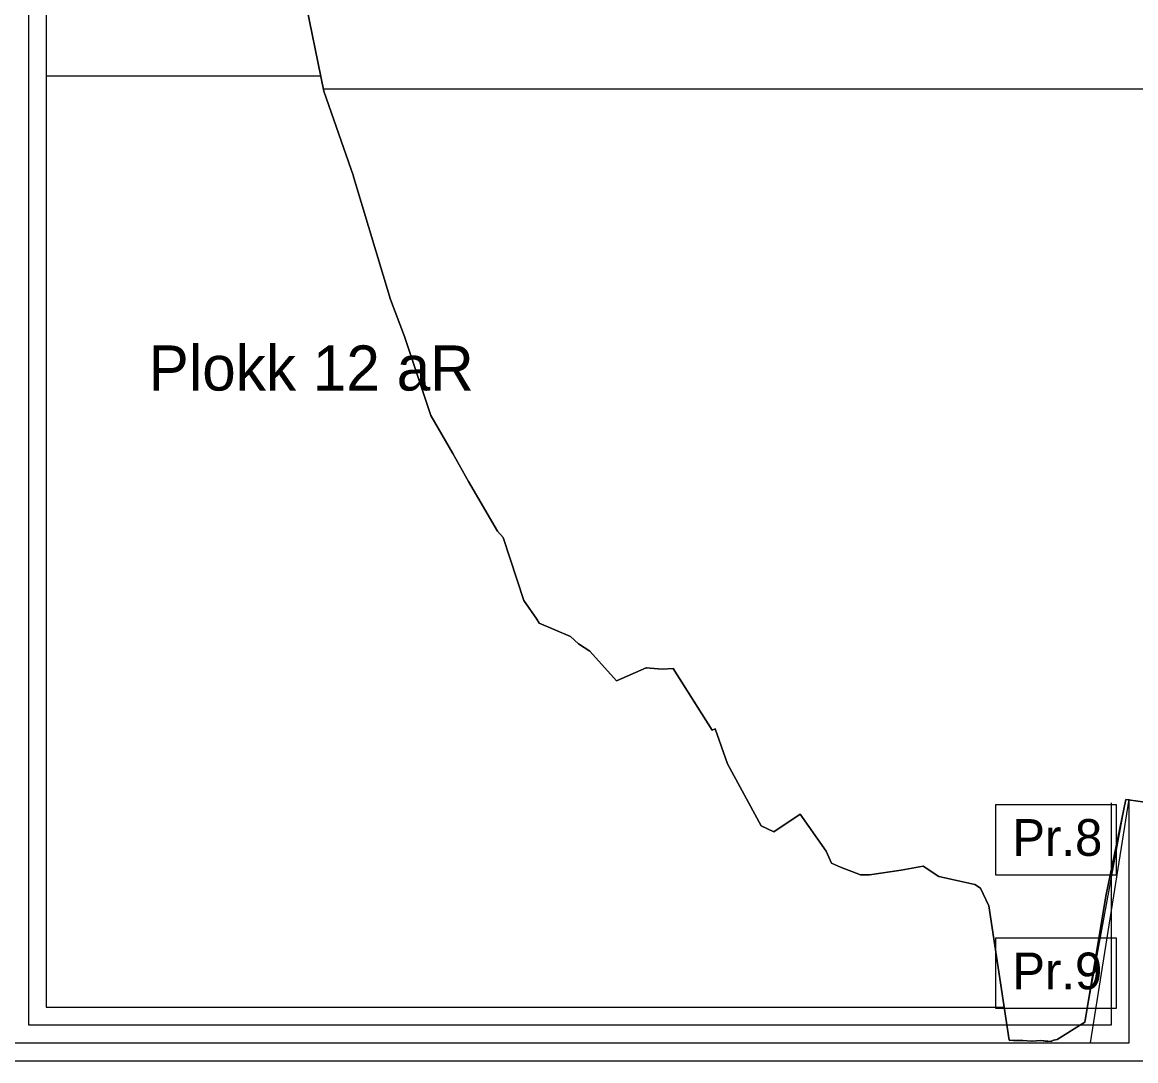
# Model space of a CAD drawing. Extents: x 700746 to 706058, y 6570320 to 6580460.
# Drawn here: x 704226.1 to 704398.9, y 6574866.8 to 6575028 of the extents above; entities that cross this region are included whole.
import ezdxf

# ---------------------------------------------------------------- set-up
doc = ezdxf.new("R2010")
doc.units = 0
for name, color, linetype in [('GEOLPUNKT_proovid', 7, 'Continuous'), ('illumineerimisjooned', 7, 'Continuous'), ('PIIR', 7, 'Continuous'), ('Plokid', 7, 'Continuous'), ('Täide', 7, 'Continuous'), ('VEEKOGU', 7, 'Continuous')]:
    doc.layers.add(name, color=color, linetype=linetype)

msp = doc.modelspace()

# ---------------------------------------------------------------- linework, layer by layer
at = {"layer": 'GEOLPUNKT_proovid'}
for points in [[(704377.16, 6574906.61), (704395.87, 6574906.61), (704395.87, 6574895.65), (704377.16, 6574895.65)], [(704377.16, 6574885.9), (704395.87, 6574885.9), (704395.87, 6574874.94), (704377.16, 6574874.94)]]:
    msp.add_lwpolyline(points, close=True, dxfattribs=at)
at = {"layer": 'illumineerimisjooned'}
for p, q in [((704227.03, 6575156.49), (704227.03, 6574872.38)), ((704395.15, 6574872.38), (704395.15, 6574906.85)), ((704227.03, 6574872.38), (704395.15, 6574872.38))]:
    msp.add_line(p, q, dxfattribs=at)
at = {"layer": 'PIIR'}
for points in [[(704224.28, 6574869.63), (704397.9, 6574869.63), (704397.9, 6574907.41)], [(704224.28, 6574869.63), (704397.9, 6574869.63)]]:
    msp.add_lwpolyline(points, dxfattribs=at)
at = {"layer": 'Plokid'}
for p, q in [((704229.78, 6575155.23), (704229.78, 6574875.13)), ((704272.44, 6575019.62), (704229.78, 6575019.62)), ((704146.26, 6574866.83), (705645.04, 6574866.83))]:
    msp.add_line(p, q, dxfattribs=at)
for points in [[(704269.71, 6575032.78), (704272.91, 6575017.33), (704277.47, 6575004.14), (704277.51, 6575004.02), (704277.55, 6575003.88), (704283.24, 6574984.96), (704285.43, 6574979.22), (704289.48, 6574966.98), (704292.92, 6574961.07), (704295.33, 6574956.74), (704299.84, 6574949.04), (704300.73, 6574948.02), (704303.93, 6574938.24), (704305.97, 6574935.39), (704306.31, 6574934.75), (704311.17, 6574932.66), (704312.4, 6574931.55), (704314.16, 6574930.39), (704318.32, 6574925.78), (704322.92, 6574927.83), (704325.41, 6574927.59), (704327.09, 6574927.7), (704333.17, 6574918.12), (704333.64, 6574918.33), (704335.56, 6574912.93), (704340.75, 6574903.28), (704342.74, 6574902.34), (704346.82, 6574905.09), (704350.85, 6574899.33), (704351.69, 6574897.48), (704353.08, 6574896.89), (704356.2, 6574895.67), (704357.58, 6574895.67), (704362.51, 6574896.4), (704365.9, 6574897.03), (704368.33, 6574895.41), (704373.92, 6574894.16), (704374.83, 6574893.62), (704376.08, 6574890.89), (704379.25, 6574870)], [(704379.25, 6574870), (704380.46, 6574869.97), (704381.35, 6574869.95), (704382.89, 6574869.87), (704384.18, 6574869.97), (704385.2, 6574869.81), (704386.71, 6574870.14), (704391.02, 6574872.84), (704397.37, 6574907.4), (704410.73, 6574905.53), (704410.73, 6574905.53), (704416.5, 6574902.44), (704420.47, 6574900.31)], [(704391.9, 6574869.63), (704391.9, 6574869.63), (704397.9, 6574907.41)], [(704229.78, 6574875.13), (704378.38, 6574875.13)]]:
    msp.add_lwpolyline(points, dxfattribs=at)
at = {"layer": 'Täide'}
for p, q in [((704397.37, 6574907.4), (704394.3, 6574892.64)), ((704394.3, 6574892.64), (704391.02, 6574872.84))]:
    msp.add_line(p, q, dxfattribs=at)
for points in [[(704323.02, 6574927.82), (704322.92, 6574927.83), (704318.32, 6574925.78), (704314.16, 6574930.39), (704312.4, 6574931.55), (704311.17, 6574932.66), (704306.31, 6574934.75), (704305.97, 6574935.39), (704303.93, 6574938.24), (704300.73, 6574948.02), (704299.84, 6574949.04), (704295.33, 6574956.74), (704292.92, 6574961.07), (704289.48, 6574966.98), (704285.43, 6574979.22), (704283.24, 6574984.96), (704277.55, 6575003.88), (704277.51, 6575004.02), (704277.47, 6575004.14), (704272.91, 6575017.33), (704269.71, 6575032.78)], [(704331.2, 6574921.23), (704327.09, 6574927.7), (704325.41, 6574927.59), (704322.92, 6574927.83), (704322.92, 6574927.83), (704323.02, 6574927.82)], [(704342.74, 6574902.34), (704340.75, 6574903.28), (704335.56, 6574912.93), (704333.64, 6574918.33), (704333.17, 6574918.12), (704331.2, 6574921.23)], [(704416.5, 6574902.44), (704410.73, 6574905.53), (704397.37, 6574907.4)], [(704350.85, 6574899.33), (704346.82, 6574905.09), (704342.74, 6574902.34)], [(704362.51, 6574896.4), (704357.58, 6574895.67), (704356.2, 6574895.67), (704353.08, 6574896.89), (704351.69, 6574897.48), (704350.85, 6574899.33)], [(704368.33, 6574895.41), (704365.9, 6574897.03), (704362.51, 6574896.4)], [(704379.91, 6574869.98), (704379.25, 6574870), (704379.25, 6574870), (704376.08, 6574890.89), (704374.83, 6574893.62), (704373.92, 6574894.16), (704368.33, 6574895.41)], [(704391.02, 6574872.84), (704386.71, 6574870.14), (704386.14, 6574870.01)], [(704382.76, 6574869.88), (704381.35, 6574869.95), (704380.46, 6574869.97), (704379.91, 6574869.98)], [(704386.14, 6574870.01), (704385.75, 6574869.83), (704384.18, 6574869.97), (704384.18, 6574869.97), (704384.18, 6574869.97), (704382.76, 6574869.88)]]:
    msp.add_lwpolyline(points, dxfattribs=at)
at = {"layer": 'VEEKOGU'}
for p, q in [((705306.43, 6575017.91), (704272.86, 6575017.6)), ((704272.86, 6575017.6), (704272.91, 6575017.33)), ((704394.3, 6574892.64), (704397.37, 6574907.4)), ((704391.02, 6574872.84), (704394.3, 6574892.64))]:
    msp.add_line(p, q, dxfattribs=at)
for points in [[(704272.91, 6575017.33), (704277.47, 6575004.14), (704277.51, 6575004.02), (704277.55, 6575003.88), (704283.24, 6574984.96), (704285.43, 6574979.22), (704289.48, 6574966.98), (704292.92, 6574961.07), (704295.33, 6574956.74), (704299.84, 6574949.04), (704300.73, 6574948.02), (704303.93, 6574938.24), (704305.97, 6574935.39), (704306.31, 6574934.75), (704311.17, 6574932.66), (704312.4, 6574931.55), (704314.16, 6574930.39), (704318.32, 6574925.78), (704322.92, 6574927.83), (704323.02, 6574927.82)], [(704323.02, 6574927.82), (704325.41, 6574927.59), (704327.09, 6574927.7), (704331.2, 6574921.23)], [(704331.2, 6574921.23), (704333.17, 6574918.12), (704333.64, 6574918.33), (704335.56, 6574912.93), (704340.75, 6574903.28), (704342.74, 6574902.34)], [(704397.37, 6574907.4), (704410.73, 6574905.53), (704416.5, 6574902.44)], [(704342.74, 6574902.34), (704346.82, 6574905.09), (704350.85, 6574899.33)], [(704350.85, 6574899.33), (704351.69, 6574897.48), (704353.08, 6574896.89), (704356.2, 6574895.67), (704357.58, 6574895.67), (704362.51, 6574896.4)], [(704362.51, 6574896.4), (704365.9, 6574897.03), (704368.33, 6574895.41)], [(704368.33, 6574895.41), (704373.92, 6574894.16), (704374.83, 6574893.62), (704376.08, 6574890.89), (704379.25, 6574870), (704379.91, 6574869.98)], [(704386.14, 6574870.01), (704386.71, 6574870.14), (704391.02, 6574872.84)], [(704379.91, 6574869.98), (704380.46, 6574869.97), (704381.35, 6574869.95), (704382.76, 6574869.88)], [(704382.76, 6574869.88), (704384.18, 6574869.97), (704385.75, 6574869.83), (704386.14, 6574870.01)]]:
    msp.add_lwpolyline(points, dxfattribs=at)

# ---------------------------------------------------------------- texts
at = {"layer": 'GEOLPUNKT_proovid'}
for s, p in [('Pr.8', (704379.73, 6574898.63)), ('Pr.9', (704379.73, 6574877.92))]:
    msp.add_text(s, height=5.7, dxfattribs=at).set_placement(p)
at = {"layer": 'Plokid'}
msp.add_text('Plokk 12 aR', height=7, dxfattribs=at).set_placement((704245.69, 6574970.85))

doc.saveas('drawing.dxf')
